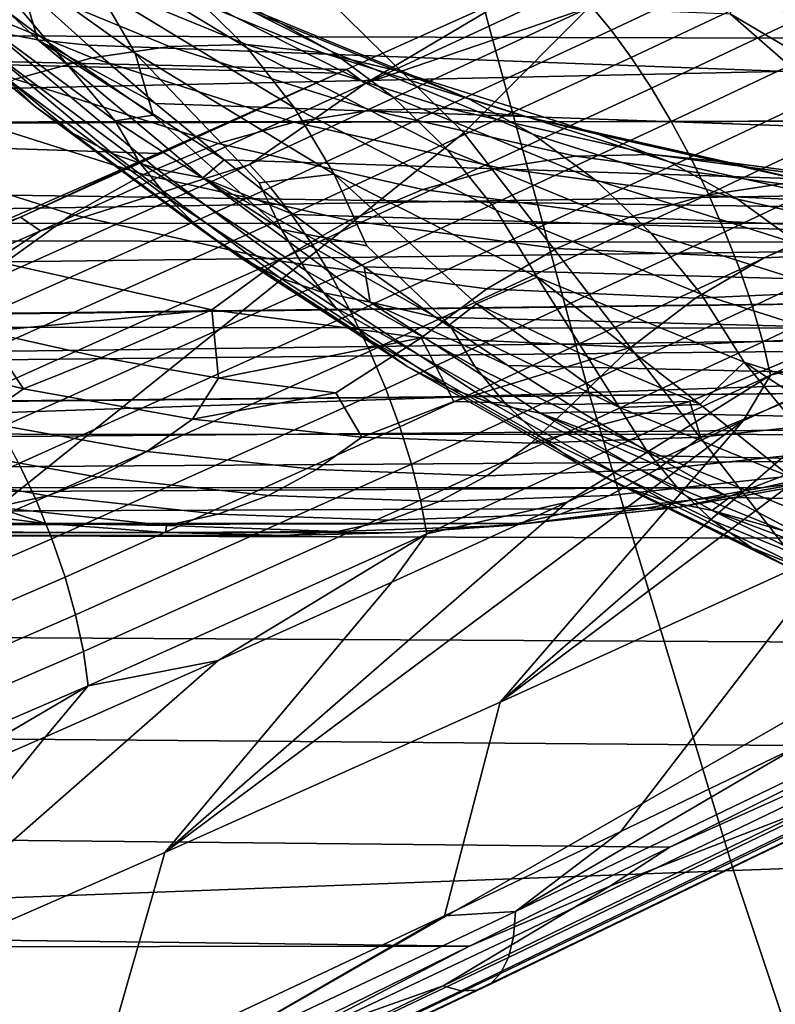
# Model space of a CAD drawing. Header units: metres. Extents: x -240 to 45, y -77 to 27.
# Tile 421 of 656: x -173.311 to -172.544, y -6.326 to -5.326. Entities that reach past the tile are written whole.
import ezdxf

# ---------------------------------------------------------------- set-up
doc = ezdxf.new("R2010")
doc.units = ezdxf.units.M
doc.layers.add('solid_102011X2', color=7, linetype='CONTINUOUS')

msp = doc.modelspace()

# ---------------------------------------------------------------- linework, layer by layer
at = {"layer": 'solid_102011X2'}
for points in [[(-172.859894, -5.441281, 311.117035), (-173.421371, -4.889576, 310.015717), (-172.899261, -4.279743, 310.422302), (-172.258102, -4.838226, 311.584503)], [(-172.438461, -5.984484, 312.051483), (-172.859894, -5.441281, 311.117035), (-172.258102, -4.838226, 311.584503), (-171.682327, -5.384171, 312.676727)], [(-173.616226, -6.04834, 310.476532), (-174.023788, -5.499332, 309.536682), (-173.421371, -4.889576, 310.015717), (-172.859894, -5.441281, 311.117035)], [(-172.730362, -5.3132, 298.000092), (-172.377365, -5.147333, 298.103943), (-172.358856, -5.171499, 298.075165), (-172.710358, -5.337002, 297.972015)], [(-173.232437, -5.294151, 289.492035), (-173.427872, -5.15484, 289.166779), (-173.390884, -5.219913, 289.114563), (-173.193802, -5.360404, 289.442566)], [(-170.998749, -5.153143, 350.303497), (-172.867676, -5.210632, 348.987518), (-172.73291, -5.704881, 348.821838), (-170.867691, -5.64194, 350.137848)], [(-172.710358, -5.337002, 297.972015), (-172.358856, -5.171499, 298.075165), (-172.33963, -5.199549, 298.05069), (-172.689896, -5.364763, 297.948212)], [(-173.457077, -5.193237, 288.181946), (-173.292725, -5.34704, 288.455475), (-173.339401, -5.338014, 288.488312), (-173.503555, -5.184397, 288.215118)], [(-173.278595, -5.234496, 289.543396), (-173.079666, -5.355386, 289.874481), (-173.134079, -5.302278, 289.924957), (-173.331711, -5.182183, 289.596069)], [(-173.457077, -5.193237, 288.181946), (-173.309158, -5.291418, 288.316986), (-173.292725, -5.34704, 288.455475)], [(-172.689896, -5.364763, 297.948212), (-172.33963, -5.199549, 298.05069), (-172.320053, -5.230937, 298.031006), (-172.669388, -5.395944, 297.929169)], [(-172.867676, -5.210632, 348.987518), (-174.722214, -5.268893, 347.646942), (-174.583664, -5.768664, 347.481232), (-172.73291, -5.704881, 348.821838)], [(-171.013687, -5.349365, 299.073975), (-170.958588, -5.321913, 299.077545), (-178.045395, -5.225366, 303.461823), (-178.139725, -5.329855, 303.381866)], [(-173.281509, -5.349841, 289.200043), (-173.17572, -5.423263, 289.376099), (-173.193802, -5.360404, 289.442566), (-173.390884, -5.219913, 289.114563)], [(-173.385254, -5.2719, 289.027374), (-173.281509, -5.349841, 289.200043), (-173.390884, -5.219913, 289.114563)], [(-173.194595, -5.257286, 289.976379), (-172.993759, -5.359137, 290.310608), (-173.060501, -5.322368, 290.36084), (-173.260437, -5.22097, 290.028076)], [(-173.232437, -5.294151, 289.492035), (-173.032013, -5.415947, 289.825592), (-173.079666, -5.355386, 289.874481), (-173.278595, -5.234496, 289.543396)], [(-172.960373, -5.391326, 297.958496), (-172.80246, -5.297648, 298.050781), (-172.625443, -5.235904, 298.071198)], [(-172.960373, -5.391326, 297.958496), (-172.625443, -5.235904, 298.071198), (-172.730362, -5.3132, 298.000092)], [(-172.669388, -5.395944, 297.929169), (-172.320053, -5.230937, 298.031006), (-172.300522, -5.265049, 298.01651), (-172.649246, -5.429934, 297.915222)], [(-173.460953, -5.276318, 288.594147), (-173.295044, -5.414986, 288.870239), (-173.328278, -5.383226, 288.905243), (-173.4935, -5.245129, 288.63028)], [(-173.134079, -5.302278, 289.924957), (-172.932144, -5.404692, 290.261047), (-172.993759, -5.359137, 290.310608), (-173.194595, -5.257286, 289.976379)], [(-174.757553, -5.261898, 299.296997), (-172.80246, -5.297648, 298.050781), (-172.979126, -5.376948, 297.993103), (-174.822418, -5.33463, 299.189056)], [(-172.649246, -5.429934, 297.915222), (-172.300522, -5.265049, 298.01651), (-172.281403, -5.301221, 298.007477), (-172.629837, -5.466071, 297.906708)], [(-173.424072, -5.302415, 288.558105), (-173.257599, -5.441561, 288.835144), (-173.295044, -5.414986, 288.870239), (-173.460953, -5.276318, 288.594147)], [(-173.361313, -5.270557, 290.555847), (-173.159012, -5.353556, 290.892517), (-173.237701, -5.365345, 290.937225), (-173.440277, -5.28223, 290.600067)], [(-173.380417, -5.305912, 288.973175), (-173.214096, -5.429273, 289.25), (-173.281509, -5.349841, 289.200043), (-173.385254, -5.2719, 289.027374)], [(-173.282883, -5.268774, 290.509216), (-173.080627, -5.351755, 290.845825), (-173.159012, -5.353556, 290.892517), (-173.361313, -5.270557, 290.555847)], [(-173.205963, -5.276903, 290.460754), (-173.003525, -5.359964, 290.797699), (-173.080627, -5.351755, 290.845825), (-173.282883, -5.268774, 290.509216)], [(-173.131531, -5.294842, 290.411102), (-172.92865, -5.378083, 290.748749), (-173.003525, -5.359964, 290.797699), (-173.205963, -5.276903, 290.460754)], [(-172.520081, -5.276097, 287.843506), (-172.361053, -5.414723, 288.10553), (-172.413467, -5.424548, 288.132416), (-172.572678, -5.285751, 287.870087)], [(-174.985962, -5.43248, 297.05127), (-171.521011, -5.356629, 295.234436), (-171.414566, -5.281319, 295.411591), (-174.795288, -5.305195, 297.368591)], [(-173.440277, -5.28223, 290.600067), (-173.237701, -5.365345, 290.937225), (-173.315704, -5.386976, 290.97937), (-173.518799, -5.303648, 290.641357)], [(-172.572678, -5.285751, 287.870087), (-172.413467, -5.424548, 288.132416), (-172.589386, -5.320429, 287.95636)], [(-172.522095, -5.37956, 288.067291), (-173.241623, -5.352458, 288.429382), (-173.309158, -5.291418, 288.316986), (-172.589386, -5.320429, 287.95636)], [(-173.292725, -5.34704, 288.455475), (-173.309158, -5.291418, 288.316986), (-173.241623, -5.352458, 288.429382)], [(-173.032013, -5.415947, 289.825592), (-173.232437, -5.294151, 289.492035), (-173.193802, -5.360404, 289.442566), (-172.99173, -5.483207, 289.77887)], [(-173.060501, -5.322368, 290.36084), (-172.856949, -5.405883, 290.699615), (-172.92865, -5.378083, 290.748749), (-173.131531, -5.294842, 290.411102)], [(-172.960373, -5.391326, 297.958496), (-172.979126, -5.376948, 297.993103), (-172.80246, -5.297648, 298.050781)], [(-173.383377, -5.323073, 288.522675), (-173.216461, -5.462596, 288.800476), (-173.257599, -5.441561, 288.835144), (-173.424072, -5.302415, 288.558105)], [(-173.356873, -5.346706, 288.939697), (-173.189667, -5.470713, 289.217957), (-173.214096, -5.429273, 289.25), (-173.380417, -5.305912, 288.973175)], [(-173.079666, -5.355386, 289.874481), (-172.876419, -5.458463, 290.212738), (-172.932144, -5.404692, 290.261047), (-173.134079, -5.302278, 289.924957)], [(-172.629837, -5.466071, 297.906708), (-172.281403, -5.301221, 298.007477), (-172.263092, -5.338748, 298.004059), (-172.611557, -5.503651, 297.903717)], [(-173.077835, -5.473371, 297.874603), (-172.730362, -5.3132, 298.000092), (-172.710358, -5.337002, 297.972015), (-173.056519, -5.496778, 297.847168)], [(-172.960373, -5.391326, 297.958496), (-172.730362, -5.3132, 298.000092), (-173.077835, -5.473371, 297.874603)], [(-173.339401, -5.338014, 288.488312), (-173.17215, -5.477811, 288.766663), (-173.216461, -5.462596, 288.800476), (-173.383377, -5.323073, 288.522675)], [(-172.993759, -5.359137, 290.310608), (-172.789307, -5.44302, 290.650879), (-172.856949, -5.405883, 290.699615), (-173.060501, -5.322368, 290.36084)], [(-172.413467, -5.424548, 288.132416), (-172.522095, -5.37956, 288.067291), (-172.589386, -5.320429, 287.95636)], [(-171.173889, -5.429104, 299.061615), (-171.013687, -5.349365, 299.073975), (-178.139725, -5.329855, 303.381866), (-178.235535, -5.432661, 303.299744)], [(-174.822418, -5.33463, 299.189056), (-172.987534, -5.380699, 297.990204), (-173.17099, -5.46219, 297.923492), (-174.888412, -5.405573, 299.079224)], [(-174.822418, -5.33463, 299.189056), (-172.979126, -5.376948, 297.993103), (-172.987534, -5.380699, 297.990204)], [(-173.292725, -5.34704, 288.455475), (-173.125275, -5.487002, 288.734131), (-173.17215, -5.477811, 288.766663), (-173.339401, -5.338014, 288.488312)], [(-173.056519, -5.496778, 297.847168), (-172.710358, -5.337002, 297.972015), (-172.689896, -5.364763, 297.948212), (-173.035019, -5.524237, 297.823944)], [(-173.328278, -5.383226, 288.905243), (-173.160309, -5.507812, 289.184814), (-173.189667, -5.470713, 289.217957), (-173.356873, -5.346706, 288.939697)], [(-173.292725, -5.34704, 288.455475), (-173.241623, -5.352458, 288.429382), (-173.17305, -5.411633, 288.543518)], [(-173.292725, -5.34704, 288.455475), (-173.17305, -5.411633, 288.543518), (-173.103455, -5.468882, 288.659332)], [(-173.292725, -5.34704, 288.455475), (-173.103455, -5.468882, 288.659332), (-173.125275, -5.487002, 288.734131)], [(-172.611557, -5.503651, 297.903717), (-172.263092, -5.338748, 298.004059), (-172.245911, -5.376896, 298.006378), (-172.594742, -5.541941, 297.906372)], [(-174.991196, -5.435708, 297.042572), (-171.629501, -5.427185, 295.053864), (-171.521011, -5.356629, 295.234436), (-174.985962, -5.43248, 297.05127)], [(-173.214096, -5.429273, 289.25), (-173.17572, -5.423263, 289.376099), (-173.281509, -5.349841, 289.200043)], [(-172.453812, -5.436865, 288.179901), (-173.17305, -5.411633, 288.543518), (-173.241623, -5.352458, 288.429382), (-172.522095, -5.37956, 288.067291)], [(-173.159012, -5.353556, 290.892517), (-172.953796, -5.418456, 291.234039), (-173.032196, -5.430335, 291.279236), (-173.237701, -5.365345, 290.937225)], [(-173.080627, -5.351755, 290.845825), (-172.875458, -5.416641, 291.187256), (-172.953796, -5.418456, 291.234039), (-173.159012, -5.353556, 290.892517)], [(-173.003525, -5.359964, 290.797699), (-172.798157, -5.424913, 291.139465), (-172.875458, -5.416641, 291.187256), (-173.080627, -5.351755, 290.845825)], [(-173.032013, -5.415947, 289.825592), (-172.827271, -5.519782, 290.166321), (-172.876419, -5.458463, 290.212738), (-173.079666, -5.355386, 289.874481)], [(-173.237701, -5.365345, 290.937225), (-173.032196, -5.430335, 291.279236), (-173.10968, -5.452131, 291.322235), (-173.315704, -5.386976, 290.97937)], [(-173.067978, -5.49202, 289.55542), (-172.99173, -5.483207, 289.77887), (-173.193802, -5.360404, 289.442566)], [(-173.045349, -5.53937, 289.530823), (-173.067978, -5.49202, 289.55542), (-173.193802, -5.360404, 289.442566), (-173.17572, -5.423263, 289.376099)], [(-173.035019, -5.524237, 297.823944), (-172.689896, -5.364763, 297.948212), (-172.669388, -5.395944, 297.929169), (-173.013763, -5.55521, 297.805389)], [(-172.92865, -5.378083, 290.748749), (-172.722839, -5.44317, 291.091248), (-172.798157, -5.424913, 291.139465), (-173.003525, -5.359964, 290.797699)], [(-172.932144, -5.404692, 290.261047), (-172.726593, -5.489029, 290.603149), (-172.789307, -5.44302, 290.650879), (-172.993759, -5.359137, 290.310608)], [(-173.310333, -5.526927, 297.860382), (-172.987534, -5.380699, 297.990204), (-172.979126, -5.376948, 297.993103)], [(-173.289963, -5.540741, 297.826477), (-173.310333, -5.526927, 297.860382), (-172.979126, -5.376948, 297.993103), (-172.960373, -5.391326, 297.958496)], [(-172.594742, -5.541941, 297.906372), (-172.245911, -5.376896, 298.006378), (-172.230225, -5.414923, 298.014343), (-172.579742, -5.580193, 297.914551)], [(-173.315704, -5.386976, 290.97937), (-173.10968, -5.452131, 291.322235), (-173.185287, -5.483571, 291.362549), (-173.392044, -5.418179, 291.018433)], [(-173.295044, -5.414986, 288.870239), (-173.126389, -5.540075, 289.150909), (-173.160309, -5.507812, 289.184814), (-173.328278, -5.383226, 288.905243)], [(-173.310333, -5.526927, 297.860382), (-173.17099, -5.46219, 297.923492), (-172.987534, -5.380699, 297.990204)], [(-172.856949, -5.405883, 290.699615), (-172.650482, -5.471182, 291.043243), (-172.722839, -5.44317, 291.091248), (-172.92865, -5.378083, 290.748749)], [(-173.289963, -5.540741, 297.826477), (-172.960373, -5.391326, 297.958496), (-173.077835, -5.473371, 297.874603)], [(-173.013763, -5.55521, 297.805389), (-172.669388, -5.395944, 297.929169), (-172.649246, -5.429934, 297.915222), (-172.993149, -5.589094, 297.79187)], [(-174.888412, -5.405573, 299.079224), (-173.17099, -5.46219, 297.923492), (-173.352737, -5.541898, 297.850708), (-174.955566, -5.47485, 298.967468)], [(-172.876419, -5.458463, 290.212738), (-172.669556, -5.543338, 290.557037), (-172.726593, -5.489029, 290.603149), (-172.932144, -5.404692, 290.261047)], [(-172.789307, -5.44302, 290.650879), (-172.58194, -5.508602, 290.995972), (-172.650482, -5.471182, 291.043243), (-172.856949, -5.405883, 290.699615)], [(-173.257599, -5.441561, 288.835144), (-173.088379, -5.567071, 289.116791), (-173.126389, -5.540075, 289.150909), (-173.295044, -5.414986, 288.870239)], [(-172.384583, -5.492288, 288.294098), (-173.103455, -5.468882, 288.659332), (-173.17305, -5.411633, 288.543518), (-172.453812, -5.436865, 288.179901)], [(-172.827271, -5.519782, 290.166321), (-173.032013, -5.415947, 289.825592), (-172.99173, -5.483207, 289.77887), (-172.785339, -5.587882, 290.122375)], [(-172.875458, -5.416641, 291.187256), (-172.668091, -5.463181, 291.532379), (-172.746399, -5.465005, 291.579224), (-172.953796, -5.418456, 291.234039)], [(-172.798157, -5.424913, 291.139465), (-172.590591, -5.471498, 291.484924), (-172.668091, -5.463181, 291.532379), (-172.875458, -5.416641, 291.187256)], [(-172.579742, -5.580193, 297.914551), (-172.230225, -5.414923, 298.014343), (-172.216339, -5.452085, 298.027802), (-172.566849, -5.617661, 297.928162)], [(-175.189941, -5.548115, 296.711792), (-171.739914, -5.4928, 294.870117), (-171.629501, -5.427185, 295.053864), (-174.991196, -5.435708, 297.042572)], [(-173.392044, -5.418179, 291.018433), (-173.185287, -5.483571, 291.362549), (-173.258057, -5.524264, 291.399689), (-173.46579, -5.458564, 291.053955)], [(-173.214096, -5.429273, 289.25), (-173.045349, -5.53937, 289.530823), (-173.17572, -5.423263, 289.376099)], [(-172.953796, -5.418456, 291.234039), (-172.746399, -5.465005, 291.579224), (-172.824509, -5.476948, 291.624878), (-173.032196, -5.430335, 291.279236)], [(-172.722839, -5.44317, 291.091248), (-172.514847, -5.489851, 291.437439), (-172.590591, -5.471498, 291.484924), (-172.798157, -5.424913, 291.139465)], [(-171.383133, -5.533055, 299.040802), (-178.235535, -5.432661, 303.299744), (-178.332809, -5.533798, 303.215485)], [(-171.383133, -5.533055, 299.040802), (-171.173889, -5.429104, 299.061615), (-178.235535, -5.432661, 303.299744)], [(-173.189667, -5.470713, 289.217957), (-173.02005, -5.581375, 289.500244), (-173.045349, -5.53937, 289.530823), (-173.214096, -5.429273, 289.25)], [(-173.032196, -5.430335, 291.279236), (-172.824509, -5.476948, 291.624878), (-172.901474, -5.498861, 291.668762), (-173.10968, -5.452131, 291.322235)], [(-172.993149, -5.589094, 297.79187), (-172.649246, -5.429934, 297.915222), (-172.629837, -5.466071, 297.906708), (-172.973602, -5.625229, 297.783661)], [(-173.511993, -6.599651, 311.034058), (-173.616226, -6.04834, 310.476532), (-172.859894, -5.441281, 311.117035), (-172.438461, -5.984484, 312.051483)], [(-173.216461, -5.462596, 288.800476), (-173.046783, -5.588439, 289.082855), (-173.088379, -5.567071, 289.116791), (-173.257599, -5.441561, 288.835144)], [(-172.726593, -5.489029, 290.603149), (-172.518112, -5.554962, 290.950104), (-172.58194, -5.508602, 290.995972), (-172.789307, -5.44302, 290.650879)], [(-172.650482, -5.471182, 291.043243), (-172.441803, -5.518014, 291.390503), (-172.514847, -5.489851, 291.437439), (-172.722839, -5.44317, 291.091248)], [(-173.10968, -5.452131, 291.322235), (-172.901474, -5.498861, 291.668762), (-172.976318, -5.53047, 291.710327), (-173.185287, -5.483571, 291.362549)], [(-172.566849, -5.617661, 297.928162), (-172.216339, -5.452085, 298.027802), (-172.204498, -5.487659, 298.046509), (-172.556305, -5.653615, 297.94693)], [(-173.46579, -5.458564, 291.053955), (-173.258057, -5.524264, 291.399689), (-173.327087, -5.573702, 291.433136), (-173.536011, -5.507628, 291.085419)], [(-173.310333, -5.526927, 297.860382), (-173.352737, -5.541898, 297.850708), (-173.17099, -5.46219, 297.923492)], [(-173.17215, -5.477811, 288.766663), (-173.002151, -5.603895, 289.049561), (-173.046783, -5.588439, 289.082855), (-173.216461, -5.462596, 288.800476)], [(-172.973602, -5.625229, 297.783661), (-172.629837, -5.466071, 297.906708), (-172.611557, -5.503651, 297.903717), (-172.95549, -5.662909, 297.780884)], [(-172.827271, -5.519782, 290.166321), (-172.618912, -5.605268, 290.513092), (-172.669556, -5.543338, 290.557037), (-172.876419, -5.458463, 290.212738)], [(-172.746399, -5.465005, 291.579224), (-172.537521, -5.493004, 291.926849), (-172.615356, -5.504985, 291.972992), (-172.824509, -5.476948, 291.624878)], [(-172.668091, -5.463181, 291.532379), (-172.459259, -5.491174, 291.879944), (-172.537521, -5.493004, 291.926849), (-172.746399, -5.465005, 291.579224)], [(-172.590591, -5.471498, 291.484924), (-172.381561, -5.499517, 291.832794), (-172.459259, -5.491174, 291.879944), (-172.668091, -5.463181, 291.532379)], [(-173.419388, -5.626317, 297.728058), (-173.077835, -5.473371, 297.874603), (-173.056519, -5.496778, 297.847168), (-173.396896, -5.649299, 297.701202)], [(-173.289963, -5.540741, 297.826477), (-173.077835, -5.473371, 297.874603), (-173.419388, -5.626317, 297.728058)], [(-173.160309, -5.507812, 289.184814), (-172.989914, -5.61898, 289.468384), (-173.02005, -5.581375, 289.500244), (-173.189667, -5.470713, 289.217957)], [(-173.125275, -5.487002, 288.734131), (-172.955093, -5.613232, 289.017395), (-173.002151, -5.603895, 289.049561), (-173.17215, -5.477811, 288.766663)], [(-173.125275, -5.487002, 288.734131), (-173.103455, -5.468882, 288.659332), (-173.032867, -5.524169, 288.776825)], [(-172.314407, -5.545795, 288.409912), (-173.032867, -5.524169, 288.776825), (-173.103455, -5.468882, 288.659332), (-172.384583, -5.492288, 288.294098)], [(-172.824509, -5.476948, 291.624878), (-172.615356, -5.504985, 291.972992), (-172.691788, -5.526968, 292.017731), (-172.901474, -5.498861, 291.668762)], [(-172.58194, -5.508602, 290.995972), (-172.372391, -5.555634, 291.344757), (-172.441803, -5.518014, 291.390503), (-172.650482, -5.471182, 291.043243)], [(-172.514847, -5.489851, 291.437439), (-172.305374, -5.51793, 291.786041), (-172.381561, -5.499517, 291.832794), (-172.590591, -5.471498, 291.484924)], [(-173.185287, -5.483571, 291.362549), (-172.976318, -5.53047, 291.710327), (-173.048111, -5.571381, 291.749084), (-173.258057, -5.524264, 291.399689)], [(-173.125275, -5.487002, 288.734131), (-173.032867, -5.524169, 288.776825), (-172.961319, -5.577434, 288.895905)], [(-173.125275, -5.487002, 288.734131), (-172.961319, -5.577434, 288.895905), (-172.955093, -5.613232, 289.017395)], [(-173.045349, -5.53937, 289.530823), (-172.95842, -5.555925, 289.737762), (-172.99173, -5.483207, 289.77887), (-173.067978, -5.49202, 289.55542)], [(-172.847122, -5.614849, 289.923004), (-172.785339, -5.587882, 290.122375), (-172.99173, -5.483207, 289.77887)], [(-172.874496, -5.636287, 289.815186), (-172.847122, -5.614849, 289.923004), (-172.99173, -5.483207, 289.77887), (-172.95842, -5.555925, 289.737762)], [(-172.556305, -5.653615, 297.94693), (-172.204498, -5.487659, 298.046509), (-172.194962, -5.520952, 298.070068), (-172.548309, -5.687355, 297.970428)], [(-175.189941, -5.548115, 296.711792), (-171.852142, -5.55332, 294.68335), (-171.739914, -5.4928, 294.870117)], [(-173.396896, -5.649299, 297.701202), (-173.056519, -5.496778, 297.847168), (-173.035019, -5.524237, 297.823944), (-173.374481, -5.676435, 297.678467)], [(-172.669556, -5.543338, 290.557037), (-172.459778, -5.609684, 290.906158), (-172.518112, -5.554962, 290.950104), (-172.726593, -5.489029, 290.603149)], [(-172.537521, -5.493004, 291.926849), (-172.327896, -5.502356, 292.275726), (-172.405457, -5.514349, 292.322327), (-172.615356, -5.504985, 291.972992)], [(-173.126389, -5.540075, 289.150909), (-172.955322, -5.651683, 289.435638), (-172.989914, -5.61898, 289.468384), (-173.160309, -5.507812, 289.184814)], [(-172.901474, -5.498861, 291.668762), (-172.691788, -5.526968, 292.017731), (-172.765884, -5.558677, 292.060547), (-172.976318, -5.53047, 291.710327)], [(-172.95549, -5.662909, 297.780884), (-172.611557, -5.503651, 297.903717), (-172.594742, -5.541941, 297.906372), (-172.939163, -5.701399, 297.78363)], [(-172.615356, -5.504985, 291.972992), (-172.405457, -5.514349, 292.322327), (-172.481369, -5.536355, 292.36792), (-172.691788, -5.526968, 292.017731)], [(-172.518112, -5.554962, 290.950104), (-172.307449, -5.602243, 291.30072), (-172.372391, -5.555634, 291.344757), (-172.58194, -5.508602, 290.995972)], [(-173.310333, -5.526927, 297.860382), (-173.635651, -5.669724, 297.708679), (-173.352737, -5.541898, 297.850708)], [(-173.310333, -5.526927, 297.860382), (-173.289963, -5.540741, 297.826477), (-173.613724, -5.68293, 297.675507), (-173.635651, -5.669724, 297.708679)], [(-173.374481, -5.676435, 297.678467), (-173.035019, -5.524237, 297.823944), (-173.013763, -5.55521, 297.805389), (-173.352585, -5.707193, 297.660309)], [(-173.258057, -5.524264, 291.399689), (-173.048111, -5.571381, 291.749084), (-173.115967, -5.621084, 291.784485), (-173.327087, -5.573702, 291.433136)], [(-172.243317, -5.597328, 288.527252), (-172.961319, -5.577434, 288.895905), (-173.032867, -5.524169, 288.776825), (-172.314407, -5.545795, 288.409912)], [(-172.618912, -5.605268, 290.513092), (-172.827271, -5.519782, 290.166321), (-172.785339, -5.587882, 290.122375), (-172.575317, -5.674049, 290.471893)], [(-172.691788, -5.526968, 292.017731), (-172.481369, -5.536355, 292.36792), (-172.554718, -5.568098, 292.411987), (-172.765884, -5.558677, 292.060547)], [(-172.343552, -5.558677, 292.763458), (-172.554718, -5.568098, 292.411987), (-172.481369, -5.536355, 292.36792), (-172.27095, -5.526968, 292.71814)], [(-172.548309, -5.687355, 297.970428), (-172.194962, -5.520952, 298.070068), (-172.395996, -5.649346, 298.042633)], [(-171.59964, -5.640705, 299.012909), (-171.383133, -5.533055, 299.040802), (-178.332809, -5.533798, 303.215485), (-178.431503, -5.633268, 303.129028)], [(-172.976318, -5.53047, 291.710327), (-172.765884, -5.558677, 292.060547), (-172.836716, -5.599719, 292.100922), (-173.048111, -5.571381, 291.749084)], [(-173.613724, -5.68293, 297.675507), (-173.289963, -5.540741, 297.826477), (-173.419388, -5.626317, 297.728058)], [(-173.088379, -5.567071, 289.116791), (-172.916763, -5.679047, 289.402435), (-172.955322, -5.651683, 289.435638), (-173.126389, -5.540075, 289.150909)], [(-173.045349, -5.53937, 289.530823), (-172.874496, -5.636287, 289.815186), (-172.95842, -5.555925, 289.737762)], [(-173.02005, -5.581375, 289.500244), (-172.848343, -5.678781, 289.786041), (-172.874496, -5.636287, 289.815186), (-173.045349, -5.53937, 289.530823)], [(-172.939163, -5.701399, 297.78363), (-172.594742, -5.541941, 297.906372), (-172.579742, -5.580193, 297.914551), (-172.924957, -5.739949, 297.79184)], [(-172.618912, -5.605268, 290.513092), (-172.407639, -5.672086, 290.864716), (-172.459778, -5.609684, 290.906158), (-172.669556, -5.543338, 290.557037)], [(-175.852356, -5.654364, 296.590271), (-171.966034, -5.608599, 294.493774), (-171.852142, -5.55332, 294.68335), (-175.735779, -5.603425, 296.784271)], [(-175.189941, -5.548115, 296.711792), (-175.735779, -5.603425, 296.784271), (-171.852142, -5.55332, 294.68335)], [(-173.352585, -5.707193, 297.660309), (-173.013763, -5.55521, 297.805389), (-172.993149, -5.589094, 297.79187), (-173.331635, -5.740974, 297.647064)], [(-173.046783, -5.588439, 289.082855), (-172.87471, -5.700707, 289.369232), (-172.916763, -5.679047, 289.402435), (-173.088379, -5.567071, 289.116791)], [(-172.765884, -5.558677, 292.060547), (-172.554718, -5.568098, 292.411987), (-172.624573, -5.609182, 292.453979), (-172.836716, -5.599719, 292.100922)], [(-172.214767, -5.563942, 298.09137), (-172.479477, -5.862924, 298.184631), (-172.82309, -6.019419, 298.066315)], [(-172.395996, -5.649346, 298.042633), (-172.214767, -5.563942, 298.09137), (-172.82309, -6.019419, 298.066315)], [(-172.41243, -5.599719, 292.807037), (-172.624573, -5.609182, 292.453979), (-172.554718, -5.568098, 292.411987), (-172.343552, -5.558677, 292.763458)], [(-173.327087, -5.573702, 291.433136), (-173.115967, -5.621084, 291.784485), (-173.346298, -5.642961, 291.537628)], [(-173.048111, -5.571381, 291.749084), (-172.836716, -5.599719, 292.100922), (-172.903381, -5.64958, 292.138306), (-173.115967, -5.621084, 291.784485)], [(-172.171371, -5.646827, 288.646057), (-172.88884, -5.628614, 289.016541), (-172.961319, -5.577434, 288.895905), (-172.243317, -5.597328, 288.527252)], [(-172.955093, -5.613232, 289.017395), (-172.961319, -5.577434, 288.895905), (-172.88884, -5.628614, 289.016541)], [(-172.989914, -5.61898, 289.468384), (-172.817444, -5.716823, 289.755432), (-172.848343, -5.678781, 289.786041), (-173.02005, -5.581375, 289.500244)], [(-172.924957, -5.739949, 297.79184), (-172.579742, -5.580193, 297.914551), (-172.566849, -5.617661, 297.928162), (-172.913132, -5.777806, 297.805359)], [(-172.847122, -5.614849, 289.923004), (-172.734238, -5.668639, 290.11087), (-172.785339, -5.587882, 290.122375)], [(-172.619888, -5.717162, 290.301178), (-172.575317, -5.674049, 290.471893), (-172.785339, -5.587882, 290.122375)], [(-172.734238, -5.668639, 290.11087), (-172.619888, -5.717162, 290.301178), (-172.785339, -5.587882, 290.122375)], [(-173.331635, -5.740974, 297.647064), (-172.993149, -5.589094, 297.79187), (-172.973602, -5.625229, 297.783661), (-173.312042, -5.777121, 297.638977)], [(-173.002151, -5.603895, 289.049561), (-172.829758, -5.716373, 289.336487), (-172.87471, -5.700707, 289.369232), (-173.046783, -5.588439, 289.082855)], [(-172.955093, -5.613232, 289.017395), (-172.782486, -5.725837, 289.304626), (-172.829758, -5.716373, 289.336487), (-173.002151, -5.603895, 289.049561)], [(-172.836716, -5.599719, 292.100922), (-172.624573, -5.609182, 292.453979), (-172.690063, -5.659097, 292.493317), (-172.903381, -5.64958, 292.138306)], [(-172.47673, -5.64958, 292.848358), (-172.690063, -5.659097, 292.493317), (-172.624573, -5.609182, 292.453979), (-172.41243, -5.599719, 292.807037)], [(-172.407639, -5.672086, 290.864716), (-172.618912, -5.605268, 290.513092), (-172.575317, -5.674049, 290.471893), (-172.362396, -5.741391, 290.826263)], [(-175.970383, -5.699669, 296.39386), (-172.081467, -5.65848, 294.301666), (-171.966034, -5.608599, 294.493774), (-175.857285, -5.656381, 296.582092)], [(-175.852356, -5.654364, 296.590271), (-175.857285, -5.656381, 296.582092), (-171.966034, -5.608599, 294.493774)], [(-172.955093, -5.613232, 289.017395), (-172.88884, -5.628614, 289.016541), (-172.815445, -5.677673, 289.138672)], [(-172.782486, -5.725837, 289.304626), (-172.955093, -5.613232, 289.017395), (-172.815445, -5.677673, 289.138672), (-172.741165, -5.72456, 289.262299)], [(-172.913132, -5.777806, 297.805359), (-172.566849, -5.617661, 297.928162), (-172.556305, -5.653615, 297.94693), (-172.903915, -5.814233, 297.823883)], [(-172.874496, -5.636287, 289.815186), (-172.701843, -5.720099, 290.102509), (-172.847122, -5.614849, 289.923004)], [(-172.701843, -5.720099, 290.102509), (-172.734238, -5.668639, 290.11087), (-172.847122, -5.614849, 289.923004)], [(-173.115967, -5.621084, 291.784485), (-173.22818, -5.669568, 291.734222), (-173.346298, -5.642961, 291.537628)], [(-173.312042, -5.777121, 297.638977), (-172.973602, -5.625229, 297.783661), (-172.95549, -5.662909, 297.780884), (-173.294189, -5.814927, 297.636261)], [(-173.115967, -5.621084, 291.784485), (-173.109314, -5.690344, 291.932037), (-173.22818, -5.669568, 291.734222)], [(-173.115967, -5.621084, 291.784485), (-172.903381, -5.64958, 292.138306), (-173.109314, -5.690344, 291.932037)], [(-172.955322, -5.651683, 289.435638), (-172.782181, -5.749907, 289.723785), (-172.817444, -5.716823, 289.755432), (-172.989914, -5.61898, 289.468384)], [(-171.59964, -5.640705, 299.012909), (-178.431503, -5.633268, 303.129028), (-178.531387, -5.730823, 303.040497)], [(-172.098572, -5.694254, 288.766327), (-172.815445, -5.677673, 289.138672), (-172.88884, -5.628614, 289.016541), (-172.171371, -5.646827, 288.646057)], [(-172.848343, -5.678781, 289.786041), (-172.674835, -5.763009, 290.074799), (-172.701843, -5.720099, 290.102509), (-172.874496, -5.636287, 289.815186)], [(-171.814056, -5.747833, 298.977814), (-171.59964, -5.640705, 299.012909), (-178.531387, -5.730823, 303.040497), (-178.546051, -5.74488, 303.027435)], [(-173.307175, -5.701227, 291.696259), (-173.477982, -5.658237, 291.411987), (-173.346298, -5.642961, 291.537628)], [(-173.307175, -5.701227, 291.696259), (-173.346298, -5.642961, 291.537628), (-173.22818, -5.669568, 291.734222)], [(-170.867691, -5.64194, 350.137848), (-172.73291, -5.704881, 348.821838), (-172.586044, -6.190342, 348.641235), (-170.724899, -6.122047, 349.957336)], [(-172.903381, -5.64958, 292.138306), (-172.989944, -5.70522, 292.130707), (-173.109314, -5.690344, 291.932037)], [(-172.963745, -5.750289, 292.267822), (-172.989944, -5.70522, 292.130707), (-172.903381, -5.64958, 292.138306), (-172.870255, -5.714165, 292.329926)], [(-172.916763, -5.679047, 289.402435), (-172.743042, -5.777589, 289.691528), (-172.782181, -5.749907, 289.723785), (-172.955322, -5.651683, 289.435638)], [(-172.903915, -5.814233, 297.823883), (-172.556305, -5.653615, 297.94693), (-172.548309, -5.687355, 297.970428), (-172.897507, -5.848519, 297.847107)], [(-172.903381, -5.64958, 292.138306), (-172.690063, -5.659097, 292.493317), (-172.870255, -5.714165, 292.329926)], [(-172.576202, -5.733618, 297.98761), (-172.395996, -5.649346, 298.042633), (-172.82309, -6.019419, 298.066315)], [(-172.630386, -5.714166, 292.729126), (-172.750305, -5.717153, 292.529541), (-172.690063, -5.659097, 292.493317), (-172.47673, -5.64958, 292.848358)], [(-172.619446, -5.750289, 292.84082), (-172.630386, -5.714166, 292.729126), (-172.47673, -5.64958, 292.848358), (-172.510681, -5.705222, 292.928314)], [(-172.548309, -5.687355, 297.970428), (-172.395996, -5.649346, 298.042633), (-172.576202, -5.733618, 297.98761)], [(-176.089676, -5.7392, 296.195312), (-172.198318, -5.702837, 294.107208), (-172.081467, -5.65848, 294.301666), (-175.970383, -5.699669, 296.39386)], [(-173.354233, -5.734044, 291.720306), (-173.525665, -5.690896, 291.434967), (-173.477982, -5.658237, 291.411987), (-173.307175, -5.701227, 291.696259)], [(-173.294189, -5.814927, 297.636261), (-172.95549, -5.662909, 297.780884), (-172.939163, -5.701399, 297.78363), (-173.278427, -5.853655, 297.638916)], [(-172.690063, -5.659097, 292.493317), (-172.750305, -5.717153, 292.529541), (-172.870255, -5.714165, 292.329926)], [(-173.135681, -5.731898, 291.981689), (-173.307175, -5.701227, 291.696259), (-173.22818, -5.669568, 291.734222), (-173.109314, -5.690344, 291.932037)], [(-172.024948, -5.739568, 288.88797), (-172.741165, -5.72456, 289.262299), (-172.815445, -5.677673, 289.138672), (-172.098572, -5.694254, 288.766327)], [(-172.701843, -5.720099, 290.102509), (-172.619888, -5.717162, 290.301178), (-172.734238, -5.668639, 290.11087)], [(-172.527664, -5.790883, 290.392395), (-172.504211, -5.760292, 290.493683), (-172.575317, -5.674049, 290.471893), (-172.619888, -5.717162, 290.301178)], [(-172.387375, -5.797907, 290.688141), (-172.362396, -5.741391, 290.826263), (-172.575317, -5.674049, 290.471893)], [(-172.504211, -5.760292, 290.493683), (-172.387375, -5.797907, 290.688141), (-172.575317, -5.674049, 290.471893)], [(-172.87471, -5.700707, 289.369232), (-172.700562, -5.799501, 289.659088), (-172.743042, -5.777589, 289.691528), (-172.916763, -5.679047, 289.402435)], [(-172.897507, -5.848519, 297.847107), (-172.548309, -5.687355, 297.970428), (-172.755173, -5.816424, 297.926453)], [(-172.817444, -5.716823, 289.755432), (-172.643158, -5.801424, 290.045471), (-172.674835, -5.763009, 290.074799), (-172.848343, -5.678781, 289.786041)], [(-172.548309, -5.687355, 297.970428), (-172.576202, -5.733618, 297.98761), (-172.755173, -5.816424, 297.926453)], [(-173.135681, -5.731898, 291.981689), (-173.109314, -5.690344, 291.932037), (-172.989944, -5.70522, 292.130707)], [(-176.210052, -5.772847, 295.994965), (-172.316391, -5.741533, 293.910706), (-172.198318, -5.702837, 294.107208), (-176.096619, -5.741312, 296.183746)], [(-176.089676, -5.7392, 296.195312), (-176.096619, -5.741312, 296.183746), (-172.198318, -5.702837, 294.107208)], [(-172.73291, -5.704881, 348.821838), (-174.583664, -5.768664, 347.481232), (-174.432678, -6.259549, 347.300598), (-172.586044, -6.190342, 348.641235)], [(-173.182114, -5.764827, 292.006744), (-173.354233, -5.734044, 291.720306), (-173.307175, -5.701227, 291.696259), (-173.135681, -5.731898, 291.981689)], [(-173.278427, -5.853655, 297.638916), (-172.939163, -5.701399, 297.78363), (-172.924957, -5.739949, 297.79184), (-173.265045, -5.89255, 297.646912)], [(-172.963745, -5.750289, 292.267822), (-173.135681, -5.731898, 291.981689), (-172.989944, -5.70522, 292.130707)], [(-172.829758, -5.716373, 289.336487), (-172.655273, -5.81535, 289.626862), (-172.700562, -5.799501, 289.659088), (-172.87471, -5.700707, 289.369232)], [(-172.518219, -6.06307, 298.36319), (-172.700424, -6.150747, 298.30603), (-172.479477, -5.862924, 298.184631), (-172.134064, -5.70436, 298.280914)], [(-172.44751, -5.731898, 293.126984), (-172.619446, -5.750289, 292.84082), (-172.510681, -5.705222, 292.928314)], [(-172.791595, -5.756416, 292.554321), (-172.963745, -5.750289, 292.267822), (-172.870255, -5.714165, 292.329926), (-172.750305, -5.717153, 292.529541)], [(-172.782486, -5.725837, 289.304626), (-172.607819, -5.824923, 289.595337), (-172.655273, -5.81535, 289.626862), (-172.829758, -5.716373, 289.336487)], [(-172.782181, -5.749907, 289.723785), (-172.607239, -5.834831, 290.014954), (-172.643158, -5.801424, 290.045471), (-172.817444, -5.716823, 289.755432)], [(-172.791595, -5.756416, 292.554321), (-172.750305, -5.717153, 292.529541), (-172.630386, -5.714166, 292.729126)], [(-172.619446, -5.750289, 292.84082), (-172.791595, -5.756416, 292.554321), (-172.630386, -5.714166, 292.729126)], [(-172.701843, -5.720099, 290.102509), (-172.527664, -5.790883, 290.392395), (-172.619888, -5.717162, 290.301178)], [(-172.782486, -5.725837, 289.304626), (-172.741165, -5.72456, 289.262299), (-172.666061, -5.769215, 289.387299)], [(-172.782486, -5.725837, 289.304626), (-172.666061, -5.769215, 289.387299), (-172.590164, -5.811593, 289.513611)], [(-172.782486, -5.725837, 289.304626), (-172.590164, -5.811593, 289.513611), (-172.607819, -5.824923, 289.595337)], [(-171.950562, -5.782712, 289.010956), (-172.666061, -5.769215, 289.387299), (-172.741165, -5.72456, 289.262299), (-172.024948, -5.739568, 288.88797)], [(-172.674835, -5.763009, 290.074799), (-172.499802, -5.834139, 290.366089), (-172.527664, -5.790883, 290.392395), (-172.701843, -5.720099, 290.102509)], [(-173.231461, -5.790973, 292.034149), (-173.404068, -5.760101, 291.746887), (-173.354233, -5.734044, 291.720306), (-173.182114, -5.764827, 292.006744)], [(-173.009552, -5.783284, 292.293945), (-173.182114, -5.764827, 292.006744), (-173.135681, -5.731898, 291.981689), (-172.963745, -5.750289, 292.267822)], [(-172.576202, -5.733618, 297.98761), (-172.82309, -6.019419, 298.066315), (-173.163895, -6.172116, 297.926178)], [(-172.755173, -5.816424, 297.926453), (-172.576202, -5.733618, 297.98761), (-173.163895, -6.172116, 297.926178)], [(-172.49144, -5.764827, 293.156219), (-172.664001, -5.783284, 292.869019), (-172.619446, -5.750289, 292.84082), (-172.44751, -5.731898, 293.126984)], [(-172.026474, -5.85431, 298.935425), (-171.814056, -5.747833, 298.977814), (-178.546051, -5.74488, 303.027435), (-178.642334, -5.835659, 302.940948)], [(-176.331345, -5.800512, 295.793091), (-172.435562, -5.774482, 293.712341), (-172.316391, -5.741533, 293.910706), (-176.210052, -5.772847, 295.994965)], [(-173.265045, -5.89255, 297.646912), (-172.924957, -5.739949, 297.79184), (-172.913132, -5.777806, 297.805359), (-173.254333, -5.930852, 297.660065)], [(-172.836777, -5.789433, 292.581482), (-173.009552, -5.783284, 292.293945), (-172.963745, -5.750289, 292.267822), (-172.791595, -5.756416, 292.554321)], [(-172.664001, -5.783284, 292.869019), (-172.836777, -5.789433, 292.581482), (-172.791595, -5.756416, 292.554321), (-172.619446, -5.750289, 292.84082)], [(-172.743042, -5.777589, 289.691528), (-172.567535, -5.862784, 289.983612), (-172.607239, -5.834831, 290.014954), (-172.782181, -5.749907, 289.723785)], [(-173.282944, -5.809932, 292.063477), (-173.455917, -5.778996, 291.775574), (-173.404068, -5.760101, 291.746887), (-173.231461, -5.790973, 292.034149)], [(-173.058395, -5.809484, 292.322174), (-173.231461, -5.790973, 292.034149), (-173.182114, -5.764827, 292.006744), (-173.009552, -5.783284, 292.293945)], [(-172.538803, -5.790973, 293.18692), (-172.711868, -5.809483, 292.898895), (-172.664001, -5.783284, 292.869019), (-172.49144, -5.764827, 293.156219)], [(-172.643158, -5.801424, 290.045471), (-172.467361, -5.872864, 290.338043), (-172.499802, -5.834139, 290.366089), (-172.674835, -5.763009, 290.074799)], [(-172.415878, -5.778995, 293.5065), (-172.588852, -5.809931, 293.218628), (-172.538803, -5.790973, 293.18692), (-172.36618, -5.7601, 293.474213)], [(-176.337799, -5.801809, 295.782379), (-172.555603, -5.801563, 293.512573), (-172.435562, -5.774482, 293.712341), (-176.331345, -5.800512, 295.793091)], [(-173.644211, -5.920489, 297.473206), (-173.312042, -5.777121, 297.638977), (-173.294189, -5.814927, 297.636261), (-173.626663, -5.958435, 297.470367)], [(-173.254333, -5.930852, 297.660065), (-172.913132, -5.777806, 297.805359), (-172.903915, -5.814233, 297.823883), (-173.24649, -5.967816, 297.678162)], [(-172.700562, -5.799501, 289.659088), (-172.524612, -5.884911, 289.951904), (-172.567535, -5.862784, 289.983612), (-172.743042, -5.777589, 289.691528)], [(-171.875443, -5.823642, 289.135193), (-172.590164, -5.811593, 289.513611), (-172.666061, -5.769215, 289.387299), (-171.950562, -5.782712, 289.010956)], [(-172.467621, -5.790434, 293.539062), (-172.435562, -5.774482, 293.712341), (-172.555603, -5.801563, 293.512573)], [(-173.33577, -5.82141, 292.094208), (-173.508957, -5.790435, 291.805969), (-173.455917, -5.778996, 291.775574), (-173.282944, -5.809932, 292.063477)], [(-172.885132, -5.81565, 292.610535), (-173.058395, -5.809484, 292.322174), (-173.009552, -5.783284, 292.293945), (-172.836777, -5.789433, 292.581482)], [(-172.711868, -5.809483, 292.898895), (-172.885132, -5.81565, 292.610535), (-172.836777, -5.789433, 292.581482), (-172.664001, -5.783284, 292.869019)], [(-172.467621, -5.790434, 293.539062), (-172.640808, -5.82141, 293.250824), (-172.588852, -5.809931, 293.218628), (-172.415878, -5.778995, 293.5065)], [(-173.109512, -5.828481, 292.352081), (-173.282944, -5.809932, 292.063477), (-173.231461, -5.790973, 292.034149), (-173.058395, -5.809484, 292.322174)], [(-172.588852, -5.809931, 293.218628), (-172.762268, -5.828481, 292.929993), (-172.711868, -5.809483, 292.898895), (-172.538803, -5.790973, 293.18692)], [(-172.640808, -5.82141, 293.250824), (-172.467621, -5.790434, 293.539062), (-172.555603, -5.801563, 293.512573), (-172.676392, -5.822709, 293.311554)], [(-176.576035, -5.837588, 295.385864), (-172.676392, -5.822709, 293.311554), (-172.555603, -5.801563, 293.512573), (-176.453415, -5.822114, 295.589935)], [(-176.337799, -5.801809, 295.782379), (-176.453415, -5.822114, 295.589935), (-172.555603, -5.801563, 293.512573)], [(-172.655273, -5.81535, 289.626862), (-172.479019, -5.900914, 289.920227), (-172.524612, -5.884911, 289.951904), (-172.700562, -5.799501, 289.659088)], [(-172.607239, -5.834831, 290.014954), (-172.430786, -5.90654, 290.308624), (-172.467361, -5.872864, 290.338043), (-172.643158, -5.801424, 290.045471)], [(-173.626663, -5.958435, 297.470367), (-173.294189, -5.814927, 297.636261), (-173.278427, -5.853655, 297.638916), (-173.611511, -5.997419, 297.472748)], [(-173.16214, -5.839982, 292.383209), (-173.33577, -5.82141, 292.094208), (-173.282944, -5.809932, 292.063477), (-173.109512, -5.828481, 292.352081)], [(-173.24649, -5.967816, 297.678162), (-172.903915, -5.814233, 297.823883), (-172.897507, -5.848519, 297.847107), (-173.241653, -6.00272, 297.700836)], [(-172.932968, -5.897644, 297.859192), (-172.755173, -5.816424, 297.926453), (-173.163895, -6.172116, 297.926178)], [(-172.935898, -5.83466, 292.641022), (-173.109512, -5.828481, 292.352081), (-173.058395, -5.809484, 292.322174), (-172.885132, -5.81565, 292.610535)], [(-172.762268, -5.828481, 292.929993), (-172.935898, -5.83466, 292.641022), (-172.885132, -5.81565, 292.610535), (-172.711868, -5.809483, 292.898895)], [(-172.897507, -5.848519, 297.847107), (-172.755173, -5.816424, 297.926453), (-172.932968, -5.897644, 297.859192)], [(-172.640808, -5.82141, 293.250824), (-172.814453, -5.839982, 292.961853), (-172.762268, -5.828481, 292.929993), (-172.588852, -5.809931, 293.218628)], [(-172.607819, -5.824923, 289.595337), (-172.431366, -5.910581, 289.889008), (-172.479019, -5.900914, 289.920227), (-172.655273, -5.81535, 289.626862)], [(-172.607819, -5.824923, 289.595337), (-172.590164, -5.811593, 289.513611), (-172.513474, -5.85166, 289.641235)], [(-171.799591, -5.862331, 289.260651), (-172.513474, -5.85166, 289.641235), (-172.590164, -5.811593, 289.513611), (-171.875443, -5.823642, 289.135193)], [(-177.19101, -5.822114, 294.362396), (-173.406113, -5.822705, 292.097076), (-173.28479, -5.837851, 292.298981), (-177.068375, -5.837588, 294.566467)], [(-176.5802, -5.838004, 295.378937), (-172.797699, -5.837852, 293.10965), (-172.676392, -5.822709, 293.311554), (-176.576035, -5.837588, 295.385864)], [(-173.33577, -5.82141, 292.094208), (-173.28479, -5.837851, 292.298981), (-173.406113, -5.822705, 292.097076)], [(-173.16214, -5.839982, 292.383209), (-173.28479, -5.837851, 292.298981), (-173.33577, -5.82141, 292.094208)], [(-172.640808, -5.82141, 293.250824), (-172.797699, -5.837852, 293.10965), (-172.814453, -5.839982, 292.961853)], [(-172.640808, -5.82141, 293.250824), (-172.676392, -5.822709, 293.311554), (-172.797699, -5.837852, 293.10965)], [(-172.607819, -5.824923, 289.595337), (-172.513474, -5.85166, 289.641235), (-172.436066, -5.889362, 289.770081)], [(-172.607819, -5.824923, 289.595337), (-172.436066, -5.889362, 289.770081), (-172.431366, -5.910581, 289.889008)], [(-172.23674, -5.959743, 298.885925), (-172.026474, -5.85431, 298.935425), (-178.642334, -5.835659, 302.940948), (-178.739639, -5.924703, 302.85257)], [(-177.068375, -5.837588, 294.566467), (-173.28479, -5.837851, 292.298981), (-173.163132, -5.846958, 292.501465), (-177.064957, -5.837932, 294.572174)], [(-172.797699, -5.837852, 293.10965), (-176.699005, -5.846892, 295.181213), (-176.822205, -5.85, 294.976166), (-172.919357, -5.846958, 292.907196)], [(-176.5802, -5.838004, 295.378937), (-176.699005, -5.846892, 295.181213), (-172.797699, -5.837852, 293.10965)], [(-173.16214, -5.839982, 292.383209), (-173.163132, -5.846958, 292.501465), (-173.28479, -5.837851, 292.298981)], [(-172.988297, -5.846169, 292.672516), (-173.16214, -5.839982, 292.383209), (-173.109512, -5.828481, 292.352081), (-172.935898, -5.83466, 292.641022)], [(-172.814453, -5.839982, 292.961853), (-172.988297, -5.846169, 292.672516), (-172.935898, -5.83466, 292.641022), (-172.762268, -5.828481, 292.929993)], [(-172.814453, -5.839982, 292.961853), (-172.797699, -5.837852, 293.10965), (-172.919357, -5.846958, 292.907196)], [(-172.567535, -5.862784, 289.983612), (-172.390533, -5.93472, 290.278229), (-172.430786, -5.90654, 290.308624), (-172.607239, -5.834831, 290.014954)], [(-177.064957, -5.837932, 294.572174), (-173.163132, -5.846958, 292.501465), (-173.041245, -5.85, 292.704346), (-176.945419, -5.846892, 294.771118)], [(-172.919357, -5.846958, 292.907196), (-176.822205, -5.85, 294.976166), (-176.945419, -5.846892, 294.771118), (-173.041245, -5.85, 292.704346)], [(-172.988297, -5.846169, 292.672516), (-173.163132, -5.846958, 292.501465), (-173.16214, -5.839982, 292.383209)], [(-172.988297, -5.846169, 292.672516), (-173.041245, -5.85, 292.704346), (-173.163132, -5.846958, 292.501465)], [(-172.988297, -5.846169, 292.672516), (-172.814453, -5.839982, 292.961853), (-172.919357, -5.846958, 292.907196), (-173.041245, -5.85, 292.704346)], [(-173.611511, -5.997419, 297.472748), (-173.278427, -5.853655, 297.638916), (-173.265045, -5.89255, 297.646912), (-173.599014, -6.036684, 297.480347)], [(-173.241653, -6.00272, 297.700836), (-172.897507, -5.848519, 297.847107), (-173.109711, -5.977143, 297.785828)], [(-172.897507, -5.848519, 297.847107), (-172.932968, -5.897644, 297.859192), (-173.109711, -5.977143, 297.785828)], [(-172.700424, -6.150747, 298.30603), (-172.879608, -6.236308, 298.2435), (-172.82309, -6.019419, 298.066315), (-172.479477, -5.862924, 298.184631)], [(-172.524612, -5.884911, 289.951904), (-172.347168, -5.957024, 290.247223), (-172.390533, -5.93472, 290.278229), (-172.567535, -5.862784, 289.983612)], [(-173.599014, -6.036684, 297.480347), (-173.265045, -5.89255, 297.646912), (-173.254333, -5.930852, 297.660065), (-173.589432, -6.075461, 297.493011)], [(-173.109711, -5.977143, 297.785828), (-172.932968, -5.897644, 297.859192), (-173.163895, -6.172116, 297.926178), (-173.499969, -6.319044, 297.765137)], [(-172.444855, -6.063903, 298.829254), (-172.23674, -5.959743, 298.885925), (-178.739639, -5.924703, 302.85257), (-178.837753, -6.011834, 302.76236)], [(-173.589432, -6.075461, 297.493011), (-173.254333, -5.930852, 297.660065), (-173.24649, -5.967816, 297.678162), (-173.582962, -6.112995, 297.510468)], [(-173.582962, -6.112995, 297.510468), (-173.24649, -5.967816, 297.678162), (-173.241653, -6.00272, 297.700836), (-173.579697, -6.148554, 297.532379)], [(-173.285034, -6.054646, 297.706573), (-173.109711, -5.977143, 297.785828), (-173.499969, -6.319044, 297.765137)], [(-173.241653, -6.00272, 297.700836), (-173.109711, -5.977143, 297.785828), (-173.285034, -6.054646, 297.706573)], [(-172.851089, -7.101671, 312.358337), (-173.511993, -6.599651, 311.034058), (-172.438461, -5.984484, 312.051483), (-172.32872, -6.530146, 312.601593)], [(-173.579697, -6.148554, 297.532379), (-173.241653, -6.00272, 297.700836), (-173.458817, -6.129944, 297.62146)], [(-173.241653, -6.00272, 297.700836), (-173.285034, -6.054646, 297.706573), (-173.458817, -6.129944, 297.62146)], [(-172.650696, -6.166449, 298.765656), (-172.444855, -6.063903, 298.829254), (-178.837753, -6.011834, 302.76236), (-178.941742, -6.101351, 302.665588)], [(-172.879608, -6.236308, 298.2435), (-173.229233, -6.400518, 298.102692), (-173.163895, -6.172116, 297.926178), (-172.82309, -6.019419, 298.066315)], [(-172.506073, -6.12639, 298.739227), (-172.379776, -6.044924, 298.822021), (-172.650696, -6.166449, 298.765656), (-172.710953, -6.20576, 298.726715)], [(-172.379776, -6.044924, 298.822021), (-172.444855, -6.063903, 298.829254), (-172.650696, -6.166449, 298.765656)], [(-173.458817, -6.129944, 297.62146), (-173.285034, -6.054646, 297.706573), (-173.499969, -6.319044, 297.765137), (-173.829269, -6.458224, 297.584045)], [(-172.807465, -6.231918, 298.307129), (-172.448883, -6.059438, 298.421112), (-172.448822, -6.083938, 298.463074), (-172.809616, -6.257584, 298.348297)], [(-172.807465, -6.231918, 298.307129), (-172.518219, -6.06307, 298.36319), (-172.448883, -6.059438, 298.421112)], [(-172.807465, -6.231918, 298.307129), (-172.700424, -6.150747, 298.30603), (-172.518219, -6.06307, 298.36319)], [(-172.809616, -6.257584, 298.348297), (-172.448822, -6.083938, 298.463074), (-172.451645, -6.103824, 298.507294), (-172.814728, -6.278689, 298.391754)], [(-172.854263, -6.267184, 298.695129), (-172.650696, -6.166449, 298.765656), (-178.941742, -6.101351, 302.665588), (-179.046585, -6.188784, 302.566742)], [(-172.814728, -6.278689, 298.391754), (-172.451645, -6.103824, 298.507294), (-172.457306, -6.118804, 298.553162), (-172.822754, -6.294922, 298.436829)], [(-172.880905, -6.307498, 298.619904), (-172.506073, -6.12639, 298.739227), (-172.710953, -6.20576, 298.726715)], [(-172.862854, -6.312379, 298.575073), (-172.490295, -6.132479, 298.693695), (-172.506073, -6.12639, 298.739227), (-172.880905, -6.307498, 298.619904)], [(-172.822754, -6.294922, 298.436829), (-172.457306, -6.118804, 298.553162), (-172.465729, -6.128657, 298.599976), (-172.833557, -6.306045, 298.482849)], [(-170.724899, -6.122047, 349.957336), (-172.586044, -6.190342, 348.641235), (-172.427307, -6.666261, 348.446075), (-170.570541, -6.592717, 349.762207)], [(-172.847, -6.311893, 298.529175), (-172.476776, -6.133238, 298.647034), (-172.490295, -6.132479, 298.693695), (-172.862854, -6.312379, 298.575073)], [(-172.833557, -6.306045, 298.482849), (-172.465729, -6.128657, 298.599976), (-172.476776, -6.133238, 298.647034), (-172.847, -6.311893, 298.529175)], [(-172.807465, -6.231918, 298.307129), (-172.879608, -6.236308, 298.2435), (-172.700424, -6.150747, 298.30603)], [(-172.710953, -6.20576, 298.726715), (-172.650696, -6.166449, 298.765656), (-172.854263, -6.267184, 298.695129)], [(-173.229233, -6.400518, 298.102692), (-173.56868, -6.55524, 297.941223), (-173.499969, -6.319044, 297.765137), (-173.163895, -6.172116, 297.926178)], [(-172.854263, -6.267184, 298.695129), (-179.046585, -6.188784, 302.566742), (-179.15213, -6.273999, 302.465881)], [(-172.586044, -6.190342, 348.641235), (-174.432678, -6.259549, 347.300598), (-174.269485, -6.740783, 347.105408), (-172.427307, -6.666261, 348.446075)], [(-172.880905, -6.307498, 298.619904), (-172.710953, -6.20576, 298.726715), (-172.854263, -6.267184, 298.695129), (-173.038361, -6.363157, 298.61264)], [(-173.160934, -6.39888, 298.169769), (-173.229233, -6.400518, 298.102692), (-172.879608, -6.236308, 298.2435)], [(-173.160934, -6.39888, 298.169769), (-172.807465, -6.231918, 298.307129), (-172.809616, -6.257584, 298.348297), (-173.165268, -6.425744, 298.210022)], [(-173.160934, -6.39888, 298.169769), (-172.879608, -6.236308, 298.2435), (-172.807465, -6.231918, 298.307129)], [(-173.165268, -6.425744, 298.210022), (-172.809616, -6.257584, 298.348297), (-172.814728, -6.278689, 298.391754), (-173.172668, -6.448096, 298.252502)], [(-173.055435, -6.365784, 298.617889), (-172.854263, -6.267184, 298.695129), (-179.15213, -6.273999, 302.465881), (-179.227493, -6.33317, 302.393036)], [(-173.038361, -6.363157, 298.61264), (-172.854263, -6.267184, 298.695129), (-173.055435, -6.365784, 298.617889)], [(-173.172668, -6.448096, 298.252502), (-172.814728, -6.278689, 298.391754), (-172.822754, -6.294922, 298.436829), (-173.183029, -6.465607, 298.2966)], [(-173.183029, -6.465607, 298.2966), (-172.822754, -6.294922, 298.436829), (-172.833557, -6.306045, 298.482849), (-173.196198, -6.478019, 298.341705)], [(-173.250366, -6.48322, 298.476105), (-172.880905, -6.307498, 298.619904), (-173.038361, -6.363157, 298.61264)], [(-173.230118, -6.486891, 298.432098), (-172.862854, -6.312379, 298.575073), (-172.880905, -6.307498, 298.619904), (-173.250366, -6.48322, 298.476105)], [(-173.196198, -6.478019, 298.341705), (-172.833557, -6.306045, 298.482849), (-172.847, -6.311893, 298.529175), (-173.21196, -6.485149, 298.387085)], [(-173.21196, -6.485149, 298.387085), (-172.847, -6.311893, 298.529175), (-172.862854, -6.312379, 298.575073), (-173.230118, -6.486891, 298.432098)]]:
    msp.add_3dface(points, dxfattribs=at)

doc.saveas('drawing.dxf')
